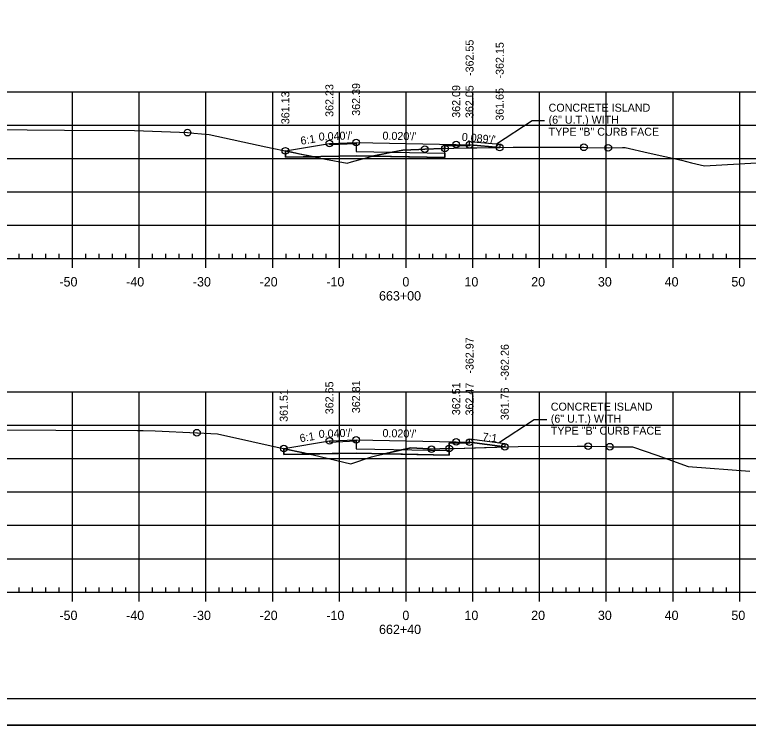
# Model space of a CAD drawing. Extents: x 1359801 to 1362404, y 372415 to 374228.
# Drawn here: x 1359912.7 to 1360022.6, y 373161.3 to 373267.8 of the extents above; entities that cross this region are included whole.
import ezdxf

# ---------------------------------------------------------------- set-up
doc = ezdxf.new("R2010")
doc.units = 0
for name, color, linetype in [('Default', 7, 'Continuous'), ('S_CROSS_DRAIN_ANNOT', 7, 'Continuous'), ('S_DRG_PT_SYM', 7, 'Continuous'), ('S_DRIVEWAY', 7, 'Continuous'), ('S_ELECTRIC_UTILITIES_ANNOT', 7, 'Continuous'), ('S_IRON_PIN', 7, 'Continuous'), ('S_MAILBOX', 7, 'Continuous'), ('S_PRIMARY_CTL', 7, 'Continuous'), ('S_SANITARY_SEWER', 7, 'Continuous'), ('S_SHOULDER', 7, 'Continuous'), ('S_TELEPHONE_UTILITIES_ANNOT', 7, 'Continuous'), ('S_UNDERGROUND_CABLE', 7, 'Continuous'), ('S_UTL_PT_SYM', 7, 'Continuous'), ('S_WATER_UTILITIES', 7, 'Continuous')]:
    doc.layers.add(name, color=color, linetype=linetype)

msp = doc.modelspace()

# ---------------------------------------------------------------- linework, layer by layer
at = {"layer": 'Default'}
for points in [[(1359978.85, 373248.35), (1359980.85, 373248.31), (1359980.85, 373248.81), (1359985.37, 373248.41), (1359985.37, 373247.91)], [(1359978.85, 373203.77), (1359980.85, 373203.73), (1359980.85, 373204.23), (1359986.13, 373203.52), (1359986.13, 373203.02)]]:
    msp.add_lwpolyline(points, dxfattribs=at)
at = {"layer": 'S_DRG_PT_SYM'}
for points in [[(1359880.96, 373250.82), (1359920.13, 373250.5), (1359930.64, 373250.43), (1359937.38, 373250.17), (1359938.58, 373250.12), (1359939.56, 373250.04), (1359941.82, 373249.85), (1359950.34, 373248.01), (1359954.16, 373247.19), (1359959.29, 373246.17), (1359962.49, 373245.53), (1359963.17, 373245.73), (1359966.1, 373246.56), (1359968.72, 373247.09), (1359970.84, 373247.51), (1359973.27, 373247.62), (1359974.14, 373247.65), (1359976.8, 373247.74), (1359977.17, 373247.75), (1359978.49, 373247.78), (1359987.37, 373247.94), (1359988.66, 373247.94), (1359998, 373247.93), (1359998.6, 373247.91), (1360001.65, 373247.84), (1360003.79, 373247.9), (1360004.18, 373247.91), (1360007.62, 373247.1), (1360012.61, 373245.98), (1360014.12, 373245.62), (1360016.09, 373245.16), (1360021.28, 373245.45), (1360028.2, 373245.86)], [(1359882.12, 373205.68), (1359931.07, 373205.49), (1359931.96, 373205.48), (1359933.74, 373205.41), (1359940, 373205.14), (1359940.1, 373205.13), (1359943.07, 373204.96), (1359953.38, 373202.69), (1359955.95, 373202.12), (1359957.41, 373201.8), (1359963.08, 373200.46), (1359966.18, 373201.51), (1359966.75, 373201.7), (1359967.39, 373201.83), (1359972.04, 373202.85), (1359974.75, 373202.7), (1359975.16, 373202.67), (1359977.64, 373202.76), (1359977.82, 373202.77), (1359978.57, 373202.79), (1359988.13, 373203.08), (1359996.99, 373203.12), (1359998.64, 373203.13), (1360001.42, 373203.05), (1360001.89, 373203.04), (1360002.46, 373203.02), (1360005.26, 373203.01), (1360008.94, 373201.75), (1360013.63, 373200.06), (1360022.86, 373199.4)]]:
    msp.add_lwpolyline(points, dxfattribs=at)
at = {"layer": 'S_ELECTRIC_UTILITIES_ANNOT'}
for p, q in [((1359977.17, 373248.21), (1359977.17, 373247.75)), ((1359980.85, 373248.14), (1359977.17, 373248.21)), ((1359977.17, 373246.88), (1359977.17, 373247.75)), ((1359980.85, 373248.31), (1359985.37, 373247.91)), ((1359980.85, 373248.14), (1359980.85, 373248.31)), ((1359985.37, 373247.91), (1359980.85, 373248.31)), ((1359980.85, 373248.31), (1359980.85, 373248.14)), ((1359954.16, 373247.19), (1359953.25, 373247.39)), ((1359953.25, 373247.39), (1359953.25, 373246.43)), ((1359955.24, 373246.97), (1359954.16, 373247.19)), ((1359963.85, 373246.65), (1359957.53, 373246.52)), ((1359966.1, 373246.56), (1359963.85, 373246.65)), ((1359977.82, 373203.63), (1359977.82, 373202.77)), ((1359980.85, 373203.57), (1359977.82, 373203.63)), ((1359953.38, 373202.69), (1359953.01, 373202.77)), ((1359953.01, 373202.77), (1359953.01, 373202.36)), ((1359954.74, 373202.39), (1359953.38, 373202.69)), ((1359977.82, 373202.29), (1359977.82, 373202.77)), ((1359963.85, 373202.07), (1359956.68, 373201.96)), ((1359968.11, 373201.99), (1359963.85, 373202.07))]:
    msp.add_line(p, q, dxfattribs=at)
for points in [[(1359977.17, 373247.75), (1359976.8, 373247.74), (1359974.14, 373247.65), (1359973.27, 373247.62), (1359970.84, 373247.51), (1359968.72, 373247.09), (1359968.55, 373247.05)], [(1359977.17, 373247.75), (1359978.49, 373247.78), (1359985.37, 373247.91)], [(1359953.25, 373246.43), (1359957.53, 373246.52), (1359955.24, 373246.97)], [(1359957.53, 373246.52), (1359959.29, 373246.17), (1359962.49, 373245.53), (1359963.17, 373245.73), (1359966.1, 373246.56), (1359966.1, 373246.56)], [(1359968.55, 373247.05), (1359966.28, 373246.6), (1359977.17, 373246.38), (1359977.17, 373246.88)], [(1359980.85, 373203.57), (1359980.85, 373203.73), (1359986.13, 373203.02)], [(1359986.13, 373203.02), (1359980.85, 373203.73), (1359980.85, 373203.57)], [(1359977.82, 373202.77), (1359977.64, 373202.76), (1359975.16, 373202.67), (1359974.75, 373202.7), (1359972.04, 373202.85), (1359970.19, 373202.45)], [(1359977.82, 373202.77), (1359978.57, 373202.79), (1359986.13, 373203.02)], [(1359953.01, 373202.36), (1359953.01, 373201.86), (1359956.8, 373201.93), (1359955.95, 373202.12), (1359954.74, 373202.39)], [(1359956.68, 373201.96), (1359956.68, 373201.96), (1359957.41, 373201.8), (1359963.08, 373200.46), (1359966.18, 373201.51), (1359966.75, 373201.7), (1359967.39, 373201.83), (1359968.11, 373201.99)], [(1359970.19, 373202.45), (1359968.11, 373201.99), (1359977.82, 373201.79), (1359977.82, 373202.29)]]:
    msp.add_lwpolyline(points, dxfattribs=at)
at = {"layer": 'S_MAILBOX'}
for p, q in [((1359826.35, 373256.26), (1360116.35, 373256.26)), ((1359921.35, 373231.26), (1359921.35, 373256.26)), ((1359931.35, 373231.26), (1359931.35, 373256.26)), ((1359941.35, 373231.26), (1359941.35, 373256.26)), ((1359951.35, 373231.26), (1359951.35, 373256.26)), ((1359961.35, 373231.26), (1359961.35, 373256.26)), ((1359971.35, 373231.26), (1359971.35, 373256.26)), ((1359981.35, 373231.26), (1359981.35, 373256.26)), ((1359991.35, 373231.26), (1359991.35, 373256.26)), ((1360001.35, 373231.26), (1360001.35, 373256.26)), ((1360011.35, 373231.26), (1360011.35, 373256.26)), ((1360021.35, 373231.26), (1360021.35, 373256.26)), ((1359826.35, 373251.26), (1360116.35, 373251.26)), ((1359826.35, 373246.26), (1360116.35, 373246.26)), ((1359826.35, 373241.26), (1360116.35, 373241.26)), ((1359826.35, 373236.26), (1360116.35, 373236.26)), ((1359826.35, 373231.26), (1360116.35, 373231.26)), ((1359826.35, 373211.26), (1360116.35, 373211.26)), ((1359826.35, 373211.26), (1360116.35, 373211.26)), ((1359921.35, 373181.26), (1359921.35, 373211.26)), ((1359921.35, 373181.26), (1359921.35, 373211.26)), ((1359931.35, 373181.26), (1359931.35, 373211.26)), ((1359931.35, 373181.26), (1359931.35, 373211.26)), ((1359941.35, 373181.26), (1359941.35, 373211.26)), ((1359941.35, 373181.26), (1359941.35, 373211.26)), ((1359951.35, 373181.26), (1359951.35, 373211.26)), ((1359951.35, 373181.26), (1359951.35, 373211.26)), ((1359961.35, 373181.26), (1359961.35, 373211.26)), ((1359961.35, 373181.26), (1359961.35, 373211.26)), ((1359971.35, 373181.26), (1359971.35, 373211.26)), ((1359971.35, 373181.26), (1359971.35, 373211.26)), ((1359981.35, 373181.26), (1359981.35, 373211.26)), ((1359981.35, 373181.26), (1359981.35, 373211.26)), ((1359991.35, 373181.26), (1359991.35, 373211.26)), ((1359991.35, 373181.26), (1359991.35, 373211.26)), ((1360001.35, 373181.26), (1360001.35, 373211.26)), ((1360001.35, 373181.26), (1360001.35, 373211.26)), ((1360011.35, 373181.26), (1360011.35, 373211.26)), ((1360011.35, 373181.26), (1360011.35, 373211.26)), ((1360021.35, 373181.26), (1360021.35, 373211.26)), ((1360021.35, 373181.26), (1360021.35, 373211.26)), ((1359826.35, 373206.26), (1360116.35, 373206.26)), ((1359826.35, 373206.26), (1360116.35, 373206.26)), ((1359826.35, 373201.26), (1360116.35, 373201.26)), ((1359826.35, 373201.26), (1360116.35, 373201.26)), ((1359826.35, 373196.26), (1360116.35, 373196.26)), ((1359826.35, 373196.26), (1360116.35, 373196.26)), ((1359826.35, 373191.26), (1360116.35, 373191.26)), ((1359826.35, 373191.26), (1360116.35, 373191.26)), ((1359826.35, 373186.26), (1360116.35, 373186.26)), ((1359826.35, 373186.26), (1360116.35, 373186.26)), ((1359826.35, 373181.26), (1360116.35, 373181.26)), ((1359826.35, 373181.26), (1360116.35, 373181.26))]:
    msp.add_line(p, q, dxfattribs=at)
at = {"layer": 'S_SANITARY_SEWER'}
for points in [[(1359953.25, 373247.39), (1359959.85, 373248.49), (1359963.85, 373248.65), (1359978.85, 373248.35), (1359980.85, 373248.31), (1359980.85, 373248.81), (1359985.37, 373248.41), (1359985.37, 373247.91)], [(1359959.85, 373248.49), (1359963.85, 373248.65), (1359978.85, 373248.35)], [(1359953.01, 373202.77), (1359959.85, 373203.91), (1359963.85, 373204.07), (1359978.85, 373203.77), (1359980.85, 373203.73), (1359980.85, 373204.23), (1359986.13, 373203.52), (1359986.13, 373203.02)], [(1359959.85, 373203.91), (1359963.85, 373204.07), (1359978.85, 373203.77)]]:
    msp.add_lwpolyline(points, dxfattribs=at)
at = {"layer": 'S_SHOULDER'}
for p, q in [((1359953.25, 373246.43), (1359953.25, 373247.39)), ((1359953.01, 373201.86), (1359953.01, 373202.77)), ((1359800.95, 373161.28), (1360134.28, 373161.28))]:
    msp.add_line(p, q, dxfattribs=at)
for points in [[(1359800.94, 373374.61), (1360134.28, 373374.61), (1360134.28, 373161.28), (1359800.94, 373161.28)], [(1360047.27, 373370.72), (1360047.27, 373360.84), (1360083, 373360.84), (1360083, 373357.92), (1360106.2, 373357.92), (1360106.2, 373333.59), (1360129.53, 373333.59), (1360129.53, 373165.26), (1359813.35, 373165.26), (1359813.35, 373370.72)]]:
    msp.add_lwpolyline(points, close=True, dxfattribs=at)
for points in [[(1359953.25, 373247.39), (1359959.85, 373248.49), (1359959.87, 373248.32), (1359963.85, 373248.48)], [(1359963.85, 373248.48), (1359963.85, 373247.31), (1359977.17, 373247.05)], [(1359977.17, 373247.05), (1359977.17, 373246.38), (1359963.85, 373246.65), (1359953.25, 373246.43)], [(1359953.01, 373202.77), (1359959.85, 373203.91), (1359959.87, 373203.74), (1359963.85, 373203.9)], [(1359963.85, 373203.9), (1359963.85, 373202.74), (1359977.82, 373202.46)], [(1359977.82, 373202.46), (1359977.82, 373201.79), (1359963.85, 373202.07), (1359953.01, 373201.86)]]:
    msp.add_lwpolyline(points, dxfattribs=at)
for centre in [(1359938.58, 373250.12), (1359959.85, 373248.49), (1359963.85, 373248.65), (1359978.85, 373248.35), (1359980.85, 373248.31), (1359953.25, 373247.39), (1359974.14, 373247.65), (1359977.17, 373247.75), (1359985.37, 373247.91), (1359998, 373247.93), (1360001.65, 373247.84), (1359940, 373205.14), (1359959.85, 373203.91), (1359963.85, 373204.07), (1359978.85, 373203.77), (1359980.85, 373203.73), (1359998.64, 373203.13), (1359953.01, 373202.77), (1359975.16, 373202.67), (1359977.82, 373202.77), (1359986.13, 373203.02), (1360001.89, 373203.04)]:
    msp.add_circle(centre, 0.5, dxfattribs=at)
at = {"layer": 'S_TELEPHONE_UTILITIES_ANNOT'}
for points in [[(1359984.88, 373248.45), (1359990.24, 373251.92), (1359990.24, 373251.92), (1359992.1, 373251.92)], [(1359985.21, 373203.64), (1359990.56, 373207.11), (1359990.56, 373207.11), (1359992.43, 373207.11)]]:
    msp.add_lwpolyline(points, dxfattribs=at)
at = {"layer": 'S_UNDERGROUND_CABLE'}
for p, q in [((1359953.25, 373247.39), (1359953.25, 373246.43)), ((1359953.01, 373202.77), (1359953.01, 373201.86))]:
    msp.add_line(p, q, dxfattribs=at)
for points in [[(1359953.25, 373246.43), (1359963.85, 373246.65), (1359977.17, 373246.38), (1359977.17, 373248.21), (1359980.85, 373248.14)], [(1359953.01, 373201.86), (1359963.85, 373202.07), (1359977.82, 373201.79), (1359977.82, 373203.63), (1359980.85, 373203.57)]]:
    msp.add_lwpolyline(points, dxfattribs=at)
at = {"layer": 'S_UTL_PT_SYM'}
msp.add_line((1360129.53, 373165.26), (1359813.35, 373165.26), dxfattribs=at)
at = {"layer": 'S_WATER_UTILITIES'}
for p, q in [((1359826.35, 373231.26), (1360116.35, 373231.26)), ((1359913.35, 373231.26), (1359913.35, 373231.96)), ((1359915.35, 373231.26), (1359915.35, 373231.96)), ((1359917.35, 373231.26), (1359917.35, 373231.96)), ((1359919.35, 373231.26), (1359919.35, 373231.96)), ((1359921.35, 373229.86), (1359921.35, 373231.26)), ((1359923.35, 373231.26), (1359923.35, 373231.96)), ((1359925.35, 373231.26), (1359925.35, 373231.96)), ((1359927.35, 373231.26), (1359927.35, 373231.96)), ((1359929.35, 373231.26), (1359929.35, 373231.96)), ((1359931.35, 373229.86), (1359931.35, 373231.26)), ((1359933.35, 373231.26), (1359933.35, 373231.96)), ((1359935.35, 373231.26), (1359935.35, 373231.96)), ((1359937.35, 373231.26), (1359937.35, 373231.96)), ((1359939.35, 373231.26), (1359939.35, 373231.96)), ((1359941.35, 373229.86), (1359941.35, 373231.26)), ((1359943.35, 373231.26), (1359943.35, 373231.96)), ((1359945.35, 373231.26), (1359945.35, 373231.96)), ((1359947.35, 373231.26), (1359947.35, 373231.96)), ((1359949.35, 373231.26), (1359949.35, 373231.96)), ((1359951.35, 373229.86), (1359951.35, 373231.26)), ((1359953.35, 373231.26), (1359953.35, 373231.96)), ((1359955.35, 373231.26), (1359955.35, 373231.96)), ((1359957.35, 373231.26), (1359957.35, 373231.96)), ((1359959.35, 373231.26), (1359959.35, 373231.96)), ((1359961.35, 373229.86), (1359961.35, 373231.26)), ((1359963.35, 373231.26), (1359963.35, 373231.96)), ((1359965.35, 373231.26), (1359965.35, 373231.96)), ((1359967.35, 373231.26), (1359967.35, 373231.96)), ((1359969.35, 373231.26), (1359969.35, 373231.96)), ((1359971.35, 373229.86), (1359971.35, 373231.26)), ((1359973.35, 373231.26), (1359973.35, 373231.96)), ((1359975.35, 373231.26), (1359975.35, 373231.96)), ((1359977.35, 373231.26), (1359977.35, 373231.96)), ((1359979.35, 373231.26), (1359979.35, 373231.96)), ((1359981.35, 373229.86), (1359981.35, 373231.26)), ((1359983.35, 373231.26), (1359983.35, 373231.96)), ((1359985.35, 373231.26), (1359985.35, 373231.96)), ((1359987.35, 373231.26), (1359987.35, 373231.96)), ((1359989.35, 373231.26), (1359989.35, 373231.96)), ((1359991.35, 373229.86), (1359991.35, 373231.26)), ((1359993.35, 373231.26), (1359993.35, 373231.96)), ((1359995.35, 373231.26), (1359995.35, 373231.96)), ((1359997.35, 373231.26), (1359997.35, 373231.96)), ((1359999.35, 373231.26), (1359999.35, 373231.96)), ((1360001.35, 373229.86), (1360001.35, 373231.26)), ((1360003.35, 373231.26), (1360003.35, 373231.96)), ((1360005.35, 373231.26), (1360005.35, 373231.96)), ((1360007.35, 373231.26), (1360007.35, 373231.96)), ((1360009.35, 373231.26), (1360009.35, 373231.96)), ((1360011.35, 373229.86), (1360011.35, 373231.26)), ((1360013.35, 373231.26), (1360013.35, 373231.96)), ((1360015.35, 373231.26), (1360015.35, 373231.96)), ((1360017.35, 373231.26), (1360017.35, 373231.96)), ((1360019.35, 373231.26), (1360019.35, 373231.96)), ((1360021.35, 373229.86), (1360021.35, 373231.26)), ((1359913.35, 373181.26), (1359913.35, 373181.96)), ((1359915.35, 373181.26), (1359915.35, 373181.96)), ((1359917.35, 373181.26), (1359917.35, 373181.96)), ((1359919.35, 373181.26), (1359919.35, 373181.96)), ((1359923.35, 373181.26), (1359923.35, 373181.96)), ((1359925.35, 373181.26), (1359925.35, 373181.96)), ((1359927.35, 373181.26), (1359927.35, 373181.96)), ((1359929.35, 373181.26), (1359929.35, 373181.96)), ((1359933.35, 373181.26), (1359933.35, 373181.96)), ((1359935.35, 373181.26), (1359935.35, 373181.96)), ((1359937.35, 373181.26), (1359937.35, 373181.96)), ((1359939.35, 373181.26), (1359939.35, 373181.96)), ((1359943.35, 373181.26), (1359943.35, 373181.96)), ((1359945.35, 373181.26), (1359945.35, 373181.96)), ((1359947.35, 373181.26), (1359947.35, 373181.96)), ((1359949.35, 373181.26), (1359949.35, 373181.96)), ((1359953.35, 373181.26), (1359953.35, 373181.96)), ((1359955.35, 373181.26), (1359955.35, 373181.96)), ((1359957.35, 373181.26), (1359957.35, 373181.96)), ((1359959.35, 373181.26), (1359959.35, 373181.96)), ((1359963.35, 373181.26), (1359963.35, 373181.96)), ((1359965.35, 373181.26), (1359965.35, 373181.96)), ((1359967.35, 373181.26), (1359967.35, 373181.96)), ((1359969.35, 373181.26), (1359969.35, 373181.96)), ((1359973.35, 373181.26), (1359973.35, 373181.96)), ((1359975.35, 373181.26), (1359975.35, 373181.96)), ((1359977.35, 373181.26), (1359977.35, 373181.96)), ((1359979.35, 373181.26), (1359979.35, 373181.96)), ((1359983.35, 373181.26), (1359983.35, 373181.96)), ((1359985.35, 373181.26), (1359985.35, 373181.96)), ((1359987.35, 373181.26), (1359987.35, 373181.96)), ((1359989.35, 373181.26), (1359989.35, 373181.96)), ((1359993.35, 373181.26), (1359993.35, 373181.96)), ((1359995.35, 373181.26), (1359995.35, 373181.96)), ((1359997.35, 373181.26), (1359997.35, 373181.96)), ((1359999.35, 373181.26), (1359999.35, 373181.96)), ((1360003.35, 373181.26), (1360003.35, 373181.96)), ((1360005.35, 373181.26), (1360005.35, 373181.96)), ((1360007.35, 373181.26), (1360007.35, 373181.96)), ((1360009.35, 373181.26), (1360009.35, 373181.96)), ((1360013.35, 373181.26), (1360013.35, 373181.96)), ((1360015.35, 373181.26), (1360015.35, 373181.96)), ((1360017.35, 373181.26), (1360017.35, 373181.96)), ((1360019.35, 373181.26), (1360019.35, 373181.96)), ((1359826.35, 373181.26), (1360116.35, 373181.26)), ((1359921.35, 373179.86), (1359921.35, 373181.26)), ((1359931.35, 373179.86), (1359931.35, 373181.26)), ((1359941.35, 373179.86), (1359941.35, 373181.26)), ((1359951.35, 373179.86), (1359951.35, 373181.26)), ((1359961.35, 373179.86), (1359961.35, 373181.26)), ((1359971.35, 373179.86), (1359971.35, 373181.26)), ((1359981.35, 373179.86), (1359981.35, 373181.26)), ((1359991.35, 373179.86), (1359991.35, 373181.26)), ((1360001.35, 373179.86), (1360001.35, 373181.26)), ((1360011.35, 373179.86), (1360011.35, 373181.26)), ((1360021.35, 373179.86), (1360021.35, 373181.26))]:
    msp.add_line(p, q, dxfattribs=at)

# ---------------------------------------------------------------- texts
at = {"layer": 'S_CROSS_DRAIN_ANNOT'}
for s, p in [('-362.55', (1359981.46, 373258.62)), ('-362.15', (1359985.98, 373258.24)), ('-362.97', (1359981.46, 373214)), ('-362.26', (1359986.74, 373212.98))]:
    msp.add_text(s, height=1.2, rotation=90, dxfattribs=at).set_placement(p)
at = {"layer": 'S_DRIVEWAY'}
for s, p in [('CONCRETE ISLAND', (1359992.7, 373253.26)), ('(6" U.T.) WITH', (1359992.7, 373251.46)), ('TYPE "B" CURB FACE', (1359992.7, 373249.66)), ('CONCRETE ISLAND', (1359993.03, 373208.45)), ('(6" U.T.) WITH', (1359993.03, 373206.65)), ('TYPE "B" CURB FACE', (1359993.03, 373204.85))]:
    msp.add_text(s, height=1.2, dxfattribs=at).set_placement(p)
at = {"layer": 'S_IRON_PIN'}
for s, rotation, p in [('362.23', 90, (1359960.45, 373252.49)), ('362.39', 90, (1359964.45, 373252.65)), ('362.09', 90, (1359979.45, 373252.35)), ('362.05', 90, (1359981.45, 373252.31)), ('361.65', 90, (1359985.97, 373251.91)), ('361.13', 90, (1359953.85, 373251.39)), ("0.040'/'", 2.2906, (1359958.27, 373248.92)), ("0.020'/'", 358.8542, (1359967.8, 373249.07)), ("0.089'/'", 354.928, (1359979.65, 373248.91)), ('6:1', 9.4623, (1359955.62, 373248.29)), ('362.65', 90, (1359960.45, 373207.91)), ('362.81', 90, (1359964.45, 373208.07)), ('362.51', 90, (1359979.45, 373207.77)), ('362.47', 90, (1359981.45, 373207.73)), ('361.51', 90, (1359953.61, 373206.77)), ('361.76', 90, (1359986.73, 373207.02)), ('6:1', 9.4623, (1359955.5, 373203.7)), ("0.040'/'", 2.2906, (1359958.27, 373204.35)), ("0.020'/'", 358.8542, (1359967.8, 373204.49)), ('7:1', 352.2604, (1359982.73, 373203.98))]:
    msp.add_text(s, height=1.2, rotation=rotation, dxfattribs=at).set_placement(p)
at = {"layer": 'S_PRIMARY_CTL'}
for s, p in [('-50', (1359919.39, 373227.06)), ('-40', (1359929.39, 373227.06)), ('-30', (1359939.39, 373227.06)), ('-20', (1359949.39, 373227.06)), ('-10', (1359959.39, 373227.06)), ('0', (1359970.79, 373227.06)), ('10', (1359980.09, 373227.06)), ('20', (1359990.09, 373227.06)), ('30', (1360000.09, 373227.06)), ('40', (1360010.09, 373227.06)), ('50', (1360020.09, 373227.06)), ('663+00', (1359967.29, 373224.96)), ('-50', (1359919.39, 373177.06)), ('-40', (1359929.39, 373177.06)), ('-30', (1359939.39, 373177.06)), ('-20', (1359949.39, 373177.06)), ('-10', (1359959.39, 373177.06)), ('0', (1359970.79, 373177.06)), ('10', (1359980.09, 373177.06)), ('20', (1359990.09, 373177.06)), ('30', (1360000.09, 373177.06)), ('40', (1360010.09, 373177.06)), ('50', (1360020.09, 373177.06)), ('662+40', (1359967.29, 373174.96))]:
    msp.add_text(s, height=1.4, dxfattribs=at).set_placement(p)
at = {"layer": 'S_SHOULDER'}
for p in [(1359930.6, 373250.38), (1359931.92, 373205.43)]:
    msp.add_text('+', height=0.1, dxfattribs=at).set_placement(p)

doc.saveas('drawing.dxf')
